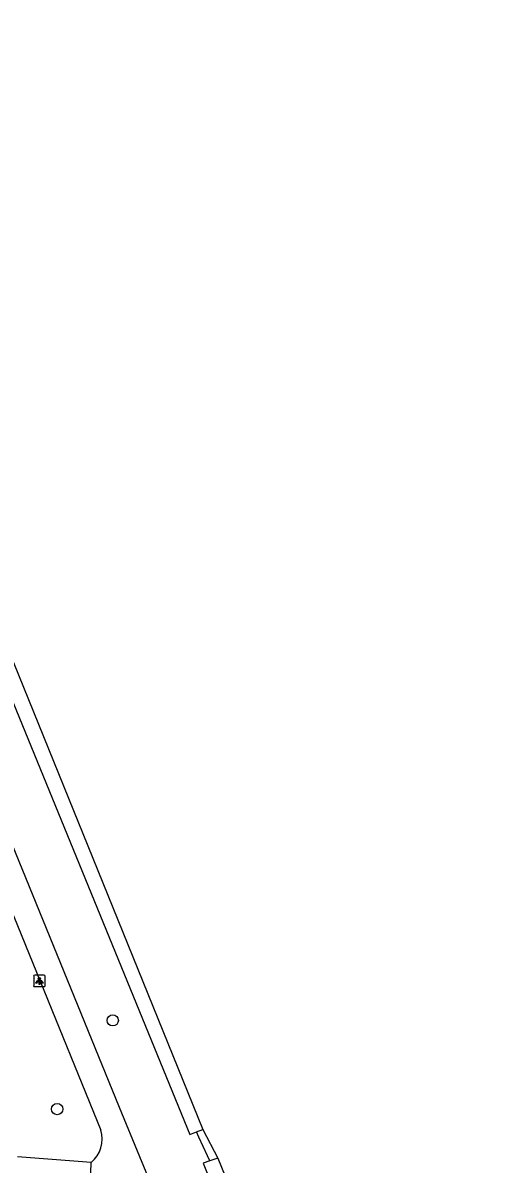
# Model space of a CAD drawing. Extents: x 162990 to 165007, y 383433 to 384336.
# Drawn here: x 164948.7 to 164989.8, y 383800.2 to 383899.3 of the extents above; entities that cross this region are included whole.
import ezdxf

# ---------------------------------------------------------------- set-up
doc = ezdxf.new("R2010")
doc.units = 0
for name, color, linetype in [('IMGEO_Boom', 7, 'Continuous'), ('IMGEO_Bouwland', 7, 'Continuous'), ('IMGEO_Duiker', 7, 'Continuous'), ('IMGEO_Lichtpunt', 7, 'Continuous'), ('IMGEO_Rijbaan_lokaal_open', 7, 'Continuous'), ('IMGEO_Voetpad_halfverhard', 7, 'Continuous'), ('IMGEO_Waterloop', 7, 'Continuous')]:
    doc.layers.add(name, color=color, linetype=linetype)

msp = doc.modelspace()

# ---------------------------------------------------------------- linework, layer by layer
at = {"layer": 'IMGEO_Boom'}
for centre in [(164956.507, 383812.648), (164951.68, 383804.948)]:
    msp.add_circle(centre, 0.489, dxfattribs=at)
at = {"layer": 'IMGEO_Bouwland'}
msp.add_lwpolyline([(164964.323, 383803.185), (164965.625, 383800.671)], dxfattribs=at)
at = {"layer": 'IMGEO_Duiker'}
msp.add_lwpolyline([(164964.948, 383800.443), (164964.741, 383800.888), (164963.986, 383802.516), (164963.776, 383802.974)], dxfattribs=at)
at = {"layer": 'IMGEO_Lichtpunt'}
for p, q in [((164949.64, 383816.475), (164949.64, 383815.668)), ((164949.64, 383816.475), (164949.64, 383815.668)), ((164950.542, 383816.57), (164949.734, 383816.57)), ((164950.542, 383816.57), (164949.734, 383816.57)), ((164950.636, 383815.668), (164950.636, 383816.475)), ((164950.636, 383815.668), (164950.636, 383816.475)), ((164949.734, 383815.574), (164950.542, 383815.574)), ((164949.734, 383815.574), (164950.542, 383815.574))]:
    msp.add_line(p, q, dxfattribs=at)
for points in [[(164950.014, 383816.139), (164950.053, 383816.111), (164949.865, 383815.849), (164949.827, 383815.876), (164950.014, 383816.139)], [(164950.116, 383816.091), (164950.163, 383816.091), (164950.163, 383815.769), (164950.116, 383815.769), (164950.116, 383816.091)], [(164950.226, 383816.111), (164950.264, 383816.138), (164950.451, 383815.876), (164950.412, 383815.848), (164950.226, 383816.111)]]:
    msp.add_lwpolyline(points, dxfattribs=at)
msp.add_circle((164950.139, 383816.273), 0.0994, dxfattribs=at)
for centre, start, end in [((164949.734, 383816.475), 90, 180), ((164949.734, 383816.475), 90, 180), ((164950.542, 383816.475), 0, 90), ((164950.542, 383816.475), 0, 90), ((164949.734, 383815.668), 180, 270), ((164949.734, 383815.668), 180, 270), ((164950.542, 383815.668), 270, 0), ((164950.542, 383815.668), 270, 360)]:
    msp.add_arc(centre, 0.0946, start, end, dxfattribs=at)
at = {"layer": 'IMGEO_Rijbaan_lokaal_open'}
for points in [[(164954.645, 383800.309), (164948.245, 383800.792)], [(164954.543, 383798.637), (164954.633, 383800.104), (164954.645, 383800.309)]]:
    msp.add_lwpolyline(points, dxfattribs=at)
at = {"layer": 'IMGEO_Voetpad_halfverhard'}
for points in [[(164983.977, 383734.342), (164982.869, 383734.521), (164982.057, 383735.058), (164981.517, 383736.455), (164981.324, 383736.961), (164976.349, 383750), (164974.222, 383755.576), (164973.999, 383757.024), (164973.771, 383763.04), (164973.426, 383764.711), (164960.599, 383796.615), (164958.865, 383800.812), (164957.098, 383805.088), (164938.993, 383849.359), (164935.035, 383859.043), (164932.429, 383865.418), (164917.102, 383902.702)], [(164944.268, 383830.556), (164955.469, 383803.122)]]:
    msp.add_lwpolyline(points, dxfattribs=at)
msp.add_arc((164952.95, 383802.333), 2.64, 309.94698, 17.3997, dxfattribs=at)
at = {"layer": 'IMGEO_Waterloop'}
for points in [[(164942.652, 383856.58), (164942.119, 383856.374), (164941.351, 383856.077), (164963.197, 383802.75), (164963.776, 383802.974), (164964.323, 383803.185)], [(164942.652, 383856.58), (164964.323, 383803.185)], [(164965.625, 383800.671), (164964.948, 383800.443), (164964.346, 383800.24), (164984.36, 383750), (164988.215, 383740.322)], [(164965.625, 383800.671), (164986.303, 383750), (164989.808, 383741.41)]]:
    msp.add_lwpolyline(points, dxfattribs=at)

doc.saveas('drawing.dxf')
